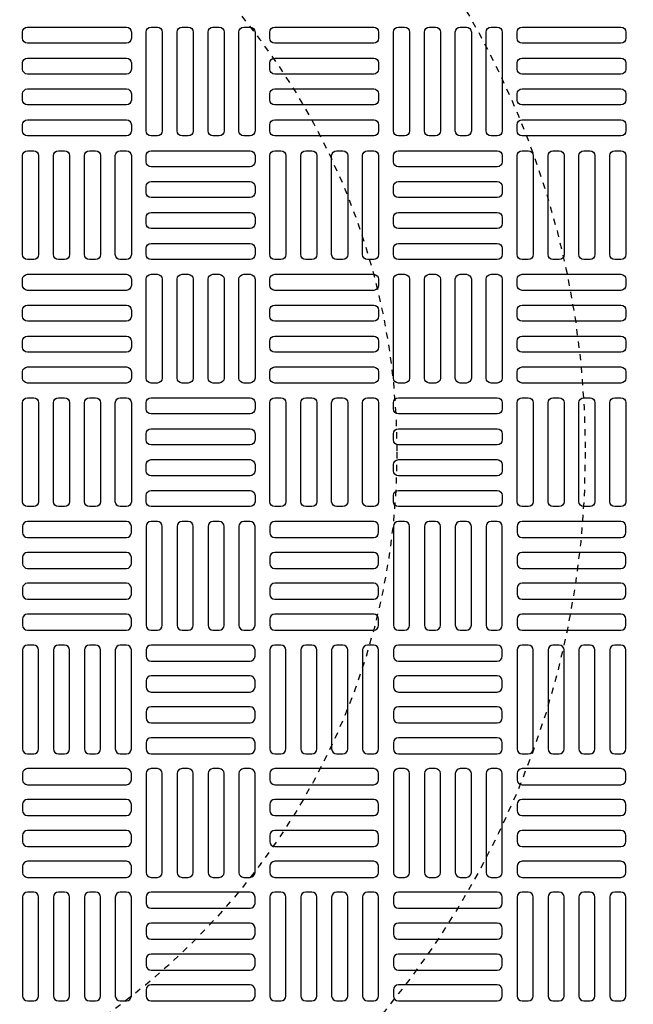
# Model space of a CAD drawing. Extents: x -169 to 6736, y -208 to 3022.
# Tile 630 of 656: x 5967 to 5977, y 1470 to 1486. Entities that reach past the tile are written whole.
import ezdxf

# ---------------------------------------------------------------- set-up
doc = ezdxf.new("R2010")
doc.units = 0
doc.header["$MEASUREMENT"] = 0
doc.linetypes.add('HIDDEN2', pattern=[0.28125, 0.1875, -0.09375])
doc.layers.get('DEFPOINTS').update_dxf_attribs({"linetype": 'CONTINUOUS'})
doc.layers.add('TANK-MANHOLE-COVER-40', color=2, linetype='CONTINUOUS')
doc.layers.add('TANK-MANHOLE-COVER-HATCH-40', color=252, linetype='CONTINUOUS')

msp = doc.modelspace()

# ---------------------------------------------------------------- linework, layer by layer
at = {"layer": 'DEFPOINTS', "color": 8, "linetype": 'HIDDEN2', "ltscale": 0.125}
msp.add_circle((5962.40346, 1479.01916), 14, dxfattribs=at)
msp.add_circle((5962.40346, 1479.01916), 14, dxfattribs=at)
at = {"layer": 'DEFPOINTS', "color": 8, "linetype": 'HIDDEN2', "ltscale": 0.5}
msp.add_circle((5962.40346, 1479.01916), 11, dxfattribs=at)
msp.add_circle((5962.40346, 1479.01916), 11, dxfattribs=at)
at = {"layer": 'TANK-MANHOLE-COVER-40', "color": 4, "linetype": 'Continuous'}
msp.add_circle((5962.40422, 1479.01916), 22.63902, dxfattribs=at)
at = {"layer": 'TANK-MANHOLE-COVER-40', "color": 1, "linetype": 'Continuous'}
msp.add_circle((5962.40422, 1479.01916), 22.44094, dxfattribs=at)
at = {"layer": 'TANK-MANHOLE-COVER-40', "color": 2, "linetype": 'Continuous'}
msp.add_circle((5962.40422, 1479.01916), 21.65354, dxfattribs=at)
at = {"layer": 'TANK-MANHOLE-COVER-HATCH-40', "linetype": 'Continuous', "flags": 128}
for points in [[(5969.17588, 1485.61365, -0.41421356), (5969.09714, 1485.53491), (5967.52233, 1485.53491, -0.41421356), (5967.44359, 1485.61365), (5967.44359, 1485.71207, -0.41421356), (5967.52233, 1485.79081), (5969.09714, 1485.79081, -0.41421356), (5969.17588, 1485.71207)], [(5969.49084, 1484.05853, -0.41421356), (5969.4121, 1484.13727), (5969.4121, 1485.71207, -0.41421356), (5969.49084, 1485.79081), (5969.58926, 1485.79081, -0.41421356), (5969.668, 1485.71207), (5969.668, 1484.13727, -0.41421356), (5969.58926, 1484.05853)], [(5969.98296, 1484.05853, -0.41421356), (5969.90422, 1484.13727), (5969.90422, 1485.71207, -0.41421356), (5969.98296, 1485.79081), (5970.08139, 1485.79081, -0.41421356), (5970.16013, 1485.71207), (5970.16013, 1484.13727, -0.41421356), (5970.08139, 1484.05853)], [(5970.47509, 1484.05853, -0.41421356), (5970.39635, 1484.13727), (5970.39635, 1485.71207, -0.41421356), (5970.47509, 1485.79081), (5970.57352, 1485.79081, -0.41421356), (5970.65226, 1485.71207), (5970.65226, 1484.13727, -0.41421356), (5970.57352, 1484.05853)], [(5970.96722, 1484.05853, -0.41421356), (5970.88848, 1484.13727), (5970.88848, 1485.71207, -0.41421356), (5970.96722, 1485.79081), (5971.06564, 1485.79081, -0.41421356), (5971.14438, 1485.71207), (5971.14438, 1484.13727, -0.41421356), (5971.06564, 1484.05853)], [(5973.11289, 1485.61365, -0.41421356), (5973.03414, 1485.53491), (5971.45934, 1485.53491, -0.41421356), (5971.3806, 1485.61365), (5971.3806, 1485.71207, -0.41421356), (5971.45934, 1485.79081), (5973.03414, 1485.79081, -0.41421356), (5973.11289, 1485.71207)], [(5973.42785, 1484.05853, -0.41421356), (5973.34911, 1484.13727), (5973.34911, 1485.71207, -0.41421356), (5973.42785, 1485.79081), (5973.52627, 1485.79081, -0.41421356), (5973.60501, 1485.71207), (5973.60501, 1484.13727, -0.41421356), (5973.52627, 1484.05853)], [(5973.91997, 1484.05853, -0.41421356), (5973.84123, 1484.13727), (5973.84123, 1485.71207, -0.41421356), (5973.91997, 1485.79081), (5974.0184, 1485.79081, -0.41421356), (5974.09714, 1485.71207), (5974.09714, 1484.13727, -0.41421356), (5974.0184, 1484.05853)], [(5974.4121, 1484.05853, -0.41421356), (5974.33336, 1484.13727), (5974.33336, 1485.71207, -0.41421356), (5974.4121, 1485.79081), (5974.51052, 1485.79081, -0.41421356), (5974.58926, 1485.71207), (5974.58926, 1484.13727, -0.41421356), (5974.51052, 1484.05853)], [(5974.90422, 1484.05853, -0.41421356), (5974.82548, 1484.13727), (5974.82548, 1485.71207, -0.41421356), (5974.90422, 1485.79081), (5975.00265, 1485.79081, -0.41421356), (5975.08139, 1485.71207), (5975.08139, 1484.13727, -0.41421356), (5975.00265, 1484.05853)], [(5977.04989, 1485.61365, -0.41421356), (5976.97115, 1485.53491), (5975.39635, 1485.53491, -0.41421356), (5975.31761, 1485.61365), (5975.31761, 1485.71207, -0.41421356), (5975.39635, 1485.79081), (5976.97115, 1485.79081, -0.41421356), (5977.04989, 1485.71207)], [(5969.17588, 1485.12152, -0.41421356), (5969.09714, 1485.04278), (5967.52233, 1485.04278, -0.41421356), (5967.44359, 1485.12152), (5967.44359, 1485.21995, -0.41421356), (5967.52233, 1485.29869), (5969.09714, 1485.29869, -0.41421356), (5969.17588, 1485.21995)], [(5973.11289, 1485.12152, -0.41421356), (5973.03414, 1485.04278), (5971.45934, 1485.04278, -0.41421356), (5971.3806, 1485.12152), (5971.3806, 1485.21995, -0.41421356), (5971.45934, 1485.29869), (5973.03414, 1485.29869, -0.41421356), (5973.11289, 1485.21995)], [(5977.04989, 1485.12152, -0.41421356), (5976.97115, 1485.04278), (5975.39635, 1485.04278, -0.41421356), (5975.31761, 1485.12152), (5975.31761, 1485.21995, -0.41421356), (5975.39635, 1485.29869), (5976.97115, 1485.29869, -0.41421356), (5977.04989, 1485.21995)], [(5969.17588, 1484.6294, -0.41421356), (5969.09714, 1484.55066), (5967.52233, 1484.55066, -0.41421356), (5967.44359, 1484.6294), (5967.44359, 1484.72782, -0.41421356), (5967.52233, 1484.80656), (5969.09714, 1484.80656, -0.41421356), (5969.17588, 1484.72782)], [(5973.11289, 1484.6294, -0.41421356), (5973.03414, 1484.55066), (5971.45934, 1484.55066, -0.41421356), (5971.3806, 1484.6294), (5971.3806, 1484.72782, -0.41421356), (5971.45934, 1484.80656), (5973.03414, 1484.80656, -0.41421356), (5973.11289, 1484.72782)], [(5977.04989, 1484.6294, -0.41421356), (5976.97115, 1484.55066), (5975.39635, 1484.55066, -0.41421356), (5975.31761, 1484.6294), (5975.31761, 1484.72782, -0.41421356), (5975.39635, 1484.80656), (5976.97115, 1484.80656, -0.41421356), (5977.04989, 1484.72782)], [(5969.17588, 1484.13727, -0.41421356), (5969.09714, 1484.05853), (5967.52233, 1484.05853, -0.41421356), (5967.44359, 1484.13727), (5967.44359, 1484.23569, -0.41421356), (5967.52233, 1484.31443), (5969.09714, 1484.31443, -0.41421356), (5969.17588, 1484.23569)], [(5973.11289, 1484.13727, -0.41421356), (5973.03414, 1484.05853), (5971.45934, 1484.05853, -0.41421356), (5971.3806, 1484.13727), (5971.3806, 1484.23569, -0.41421356), (5971.45934, 1484.31443), (5973.03414, 1484.31443, -0.41421356), (5973.11289, 1484.23569)], [(5977.04989, 1484.13727, -0.41421356), (5976.97115, 1484.05853), (5975.39635, 1484.05853, -0.41421356), (5975.31761, 1484.13727), (5975.31761, 1484.23569, -0.41421356), (5975.39635, 1484.31443), (5976.97115, 1484.31443, -0.41421356), (5977.04989, 1484.23569)], [(5967.52233, 1482.09003, -0.41421356), (5967.44359, 1482.16877), (5967.44359, 1483.74357, -0.41421356), (5967.52233, 1483.82231), (5967.62076, 1483.82231, -0.41421356), (5967.6995, 1483.74357), (5967.6995, 1482.16877, -0.41421356), (5967.62076, 1482.09003)], [(5968.01446, 1482.09003, -0.41421356), (5967.93572, 1482.16877), (5967.93572, 1483.74357, -0.41421356), (5968.01446, 1483.82231), (5968.11289, 1483.82231, -0.41421356), (5968.19163, 1483.74357), (5968.19163, 1482.16877, -0.41421356), (5968.11289, 1482.09003)], [(5968.50659, 1482.09003, -0.41421356), (5968.42785, 1482.16877), (5968.42785, 1483.74357, -0.41421356), (5968.50659, 1483.82231), (5968.60501, 1483.82231, -0.41421356), (5968.68375, 1483.74357), (5968.68375, 1482.16877, -0.41421356), (5968.60501, 1482.09003)], [(5968.99871, 1482.09003, -0.41421356), (5968.91997, 1482.16877), (5968.91997, 1483.74357, -0.41421356), (5968.99871, 1483.82231), (5969.09714, 1483.82231, -0.41421356), (5969.17588, 1483.74357), (5969.17588, 1482.16877, -0.41421356), (5969.09714, 1482.09003)], [(5969.4121, 1483.74357, -0.41421356), (5969.49084, 1483.82231), (5971.06564, 1483.82231, -0.41421356), (5971.14438, 1483.74357), (5971.14438, 1483.64514, -0.41421356), (5971.06564, 1483.5664), (5969.49084, 1483.5664, -0.41421356), (5969.4121, 1483.64514)], [(5971.45934, 1482.09003, -0.41421356), (5971.3806, 1482.16877), (5971.3806, 1483.74357, -0.41421356), (5971.45934, 1483.82231), (5971.55777, 1483.82231, -0.41421356), (5971.63651, 1483.74357), (5971.63651, 1482.16877, -0.41421356), (5971.55777, 1482.09003)], [(5971.95147, 1482.09003, -0.41421356), (5971.87273, 1482.16877), (5971.87273, 1483.74357, -0.41421356), (5971.95147, 1483.82231), (5972.04989, 1483.82231, -0.41421356), (5972.12863, 1483.74357), (5972.12863, 1482.16877, -0.41421356), (5972.04989, 1482.09003)], [(5972.44359, 1482.09003, -0.41421356), (5972.36485, 1482.16877), (5972.36485, 1483.74357, -0.41421356), (5972.44359, 1483.82231), (5972.54202, 1483.82231, -0.41421356), (5972.62076, 1483.74357), (5972.62076, 1482.16877, -0.41421356), (5972.54202, 1482.09003)], [(5972.93572, 1482.09003, -0.41421356), (5972.85698, 1482.16877), (5972.85698, 1483.74357, -0.41421356), (5972.93572, 1483.82231), (5973.03414, 1483.82231, -0.41421356), (5973.11289, 1483.74357), (5973.11289, 1482.16877, -0.41421356), (5973.03414, 1482.09003)], [(5973.34911, 1483.74357, -0.41421356), (5973.42785, 1483.82231), (5975.00265, 1483.82231, -0.41421356), (5975.08139, 1483.74357), (5975.08139, 1483.64514, -0.41421356), (5975.00265, 1483.5664), (5973.42785, 1483.5664, -0.41421356), (5973.34911, 1483.64514)], [(5975.39635, 1482.09003, -0.41421356), (5975.31761, 1482.16877), (5975.31761, 1483.74357, -0.41421356), (5975.39635, 1483.82231), (5975.49477, 1483.82231, -0.41421356), (5975.57352, 1483.74357), (5975.57352, 1482.16877, -0.41421356), (5975.49477, 1482.09003)], [(5975.88848, 1482.09003, -0.41421356), (5975.80974, 1482.16877), (5975.80974, 1483.74357, -0.41421356), (5975.88848, 1483.82231), (5975.9869, 1483.82231, -0.41421356), (5976.06564, 1483.74357), (5976.06564, 1482.16877, -0.41421356), (5975.9869, 1482.09003)], [(5976.3806, 1482.09003, -0.41421356), (5976.30186, 1482.16877), (5976.30186, 1483.74357, -0.41421356), (5976.3806, 1483.82231), (5976.47903, 1483.82231, -0.41421356), (5976.55777, 1483.74357), (5976.55777, 1482.16877, -0.41421356), (5976.47903, 1482.09003)], [(5976.87273, 1482.09003, -0.41421356), (5976.79399, 1482.16877), (5976.79399, 1483.74357, -0.41421356), (5976.87273, 1483.82231), (5976.97115, 1483.82231, -0.41421356), (5977.04989, 1483.74357), (5977.04989, 1482.16877, -0.41421356), (5976.97115, 1482.09003)], [(5969.4121, 1483.25144, -0.41421356), (5969.49084, 1483.33018), (5971.06564, 1483.33018, -0.41421356), (5971.14438, 1483.25144), (5971.14438, 1483.15302, -0.41421356), (5971.06564, 1483.07428), (5969.49084, 1483.07428, -0.41421356), (5969.4121, 1483.15302)], [(5973.34911, 1483.25144, -0.41421356), (5973.42785, 1483.33018), (5975.00265, 1483.33018, -0.41421356), (5975.08139, 1483.25144), (5975.08139, 1483.15302, -0.41421356), (5975.00265, 1483.07428), (5973.42785, 1483.07428, -0.41421356), (5973.34911, 1483.15302)], [(5969.4121, 1482.75932, -0.41421356), (5969.49084, 1482.83806), (5971.06564, 1482.83806, -0.41421356), (5971.14438, 1482.75932), (5971.14438, 1482.66089, -0.41421356), (5971.06564, 1482.58215), (5969.49084, 1482.58215, -0.41421356), (5969.4121, 1482.66089)], [(5973.34911, 1482.75932, -0.41421356), (5973.42785, 1482.83806), (5975.00265, 1482.83806, -0.41421356), (5975.08139, 1482.75932), (5975.08139, 1482.66089, -0.41421356), (5975.00265, 1482.58215), (5973.42785, 1482.58215, -0.41421356), (5973.34911, 1482.66089)], [(5969.4121, 1482.26719, -0.41421356), (5969.49084, 1482.34593), (5971.06564, 1482.34593, -0.41421356), (5971.14438, 1482.26719), (5971.14438, 1482.16877, -0.41421356), (5971.06564, 1482.09003), (5969.49084, 1482.09003, -0.41421356), (5969.4121, 1482.16877)], [(5973.34911, 1482.26719, -0.41421356), (5973.42785, 1482.34593), (5975.00265, 1482.34593, -0.41421356), (5975.08139, 1482.26719), (5975.08139, 1482.16877, -0.41421356), (5975.00265, 1482.09003), (5973.42785, 1482.09003, -0.41421356), (5973.34911, 1482.16877)], [(5969.17588, 1481.67664, -0.41421356), (5969.09714, 1481.5979), (5967.52233, 1481.5979, -0.41421356), (5967.44359, 1481.67664), (5967.44359, 1481.77506, -0.41421356), (5967.52233, 1481.85381), (5969.09714, 1481.85381, -0.41421356), (5969.17588, 1481.77506)], [(5969.49084, 1480.12152, -0.41421356), (5969.4121, 1480.20026), (5969.4121, 1481.77506, -0.41421356), (5969.49084, 1481.85381), (5969.58926, 1481.85381, -0.41421356), (5969.668, 1481.77506), (5969.668, 1480.20026, -0.41421356), (5969.58926, 1480.12152)], [(5969.98296, 1480.12152, -0.41421356), (5969.90422, 1480.20026), (5969.90422, 1481.77506, -0.41421356), (5969.98296, 1481.85381), (5970.08139, 1481.85381, -0.41421356), (5970.16013, 1481.77506), (5970.16013, 1480.20026, -0.41421356), (5970.08139, 1480.12152)], [(5970.47509, 1480.12152, -0.41421356), (5970.39635, 1480.20026), (5970.39635, 1481.77506, -0.41421356), (5970.47509, 1481.85381), (5970.57352, 1481.85381, -0.41421356), (5970.65226, 1481.77506), (5970.65226, 1480.20026, -0.41421356), (5970.57352, 1480.12152)], [(5970.96722, 1480.12152, -0.41421356), (5970.88848, 1480.20026), (5970.88848, 1481.77506, -0.41421356), (5970.96722, 1481.85381), (5971.06564, 1481.85381, -0.41421356), (5971.14438, 1481.77506), (5971.14438, 1480.20026, -0.41421356), (5971.06564, 1480.12152)], [(5973.11289, 1481.67664, -0.41421356), (5973.03414, 1481.5979), (5971.45934, 1481.5979, -0.41421356), (5971.3806, 1481.67664), (5971.3806, 1481.77506, -0.41421356), (5971.45934, 1481.85381), (5973.03414, 1481.85381, -0.41421356), (5973.11289, 1481.77506)], [(5973.42785, 1480.12152, -0.41421356), (5973.34911, 1480.20026), (5973.34911, 1481.77506, -0.41421356), (5973.42785, 1481.85381), (5973.52627, 1481.85381, -0.41421356), (5973.60501, 1481.77506), (5973.60501, 1480.20026, -0.41421356), (5973.52627, 1480.12152)], [(5973.91997, 1480.12152, -0.41421356), (5973.84123, 1480.20026), (5973.84123, 1481.77506, -0.41421356), (5973.91997, 1481.85381), (5974.0184, 1481.85381, -0.41421356), (5974.09714, 1481.77506), (5974.09714, 1480.20026, -0.41421356), (5974.0184, 1480.12152)], [(5974.4121, 1480.12152, -0.41421356), (5974.33336, 1480.20026), (5974.33336, 1481.77506, -0.41421356), (5974.4121, 1481.85381), (5974.51052, 1481.85381, -0.41421356), (5974.58926, 1481.77506), (5974.58926, 1480.20026, -0.41421356), (5974.51052, 1480.12152)], [(5974.90422, 1480.12152, -0.41421356), (5974.82548, 1480.20026), (5974.82548, 1481.77506, -0.41421356), (5974.90422, 1481.85381), (5975.00265, 1481.85381, -0.41421356), (5975.08139, 1481.77506), (5975.08139, 1480.20026, -0.41421356), (5975.00265, 1480.12152)], [(5977.04989, 1481.67664, -0.41421356), (5976.97115, 1481.5979), (5975.39635, 1481.5979, -0.41421356), (5975.31761, 1481.67664), (5975.31761, 1481.77506, -0.41421356), (5975.39635, 1481.85381), (5976.97115, 1481.85381, -0.41421356), (5977.04989, 1481.77506)], [(5969.17588, 1481.18451, -0.41421356), (5969.09714, 1481.10577), (5967.52233, 1481.10577, -0.41421356), (5967.44359, 1481.18451), (5967.44359, 1481.28294, -0.41421356), (5967.52233, 1481.36168), (5969.09714, 1481.36168, -0.41421356), (5969.17588, 1481.28294)], [(5973.11289, 1481.18451, -0.41421356), (5973.03414, 1481.10577), (5971.45934, 1481.10577, -0.41421356), (5971.3806, 1481.18451), (5971.3806, 1481.28294, -0.41421356), (5971.45934, 1481.36168), (5973.03414, 1481.36168, -0.41421356), (5973.11289, 1481.28294)], [(5977.04989, 1481.18451, -0.41421356), (5976.97115, 1481.10577), (5975.39635, 1481.10577, -0.41421356), (5975.31761, 1481.18451), (5975.31761, 1481.28294, -0.41421356), (5975.39635, 1481.36168), (5976.97115, 1481.36168, -0.41421356), (5977.04989, 1481.28294)], [(5969.17588, 1480.69239, -0.41421356), (5969.09714, 1480.61365), (5967.52233, 1480.61365, -0.41421356), (5967.44359, 1480.69239), (5967.44359, 1480.79081, -0.41421356), (5967.52233, 1480.86955), (5969.09714, 1480.86955, -0.41421356), (5969.17588, 1480.79081)], [(5973.11289, 1480.69239, -0.41421356), (5973.03414, 1480.61365), (5971.45934, 1480.61365, -0.41421356), (5971.3806, 1480.69239), (5971.3806, 1480.79081, -0.41421356), (5971.45934, 1480.86955), (5973.03414, 1480.86955, -0.41421356), (5973.11289, 1480.79081)], [(5977.04989, 1480.69239, -0.41421356), (5976.97115, 1480.61365), (5975.39635, 1480.61365, -0.41421356), (5975.31761, 1480.69239), (5975.31761, 1480.79081, -0.41421356), (5975.39635, 1480.86955), (5976.97115, 1480.86955, -0.41421356), (5977.04989, 1480.79081)], [(5969.17588, 1480.20026, -0.41421356), (5969.09714, 1480.12152), (5967.52233, 1480.12152, -0.41421356), (5967.44359, 1480.20026), (5967.44359, 1480.29869, -0.41421356), (5967.52233, 1480.37743), (5969.09714, 1480.37743, -0.41421356), (5969.17588, 1480.29869)], [(5973.11289, 1480.20026, -0.41421356), (5973.03414, 1480.12152), (5971.45934, 1480.12152, -0.41421356), (5971.3806, 1480.20026), (5971.3806, 1480.29869, -0.41421356), (5971.45934, 1480.37743), (5973.03414, 1480.37743, -0.41421356), (5973.11289, 1480.29869)], [(5977.04989, 1480.20026, -0.41421356), (5976.97115, 1480.12152), (5975.39635, 1480.12152, -0.41421356), (5975.31761, 1480.20026), (5975.31761, 1480.29869, -0.41421356), (5975.39635, 1480.37743), (5976.97115, 1480.37743, -0.41421356), (5977.04989, 1480.29869)], [(5967.52233, 1478.15302, -0.41421356), (5967.44359, 1478.23176), (5967.44359, 1479.80656, -0.41421356), (5967.52233, 1479.8853), (5967.62076, 1479.8853, -0.41421356), (5967.6995, 1479.80656), (5967.6995, 1478.23176, -0.41421356), (5967.62076, 1478.15302)], [(5968.01446, 1478.15302, -0.41421356), (5967.93572, 1478.23176), (5967.93572, 1479.80656, -0.41421356), (5968.01446, 1479.8853), (5968.11289, 1479.8853, -0.41421356), (5968.19163, 1479.80656), (5968.19163, 1478.23176, -0.41421356), (5968.11289, 1478.15302)], [(5968.50659, 1478.15302, -0.41421356), (5968.42785, 1478.23176), (5968.42785, 1479.80656, -0.41421356), (5968.50659, 1479.8853), (5968.60501, 1479.8853, -0.41421356), (5968.68375, 1479.80656), (5968.68375, 1478.23176, -0.41421356), (5968.60501, 1478.15302)], [(5968.99871, 1478.15302, -0.41421356), (5968.91997, 1478.23176), (5968.91997, 1479.80656, -0.41421356), (5968.99871, 1479.8853), (5969.09714, 1479.8853, -0.41421356), (5969.17588, 1479.80656), (5969.17588, 1478.23176, -0.41421356), (5969.09714, 1478.15302)], [(5969.4121, 1479.80656, -0.41421356), (5969.49084, 1479.8853), (5971.06564, 1479.8853, -0.41421356), (5971.14438, 1479.80656), (5971.14438, 1479.70814, -0.41421356), (5971.06564, 1479.6294), (5969.49084, 1479.6294, -0.41421356), (5969.4121, 1479.70814)], [(5971.45934, 1478.15302, -0.41421356), (5971.3806, 1478.23176), (5971.3806, 1479.80656, -0.41421356), (5971.45934, 1479.8853), (5971.55777, 1479.8853, -0.41421356), (5971.63651, 1479.80656), (5971.63651, 1478.23176, -0.41421356), (5971.55777, 1478.15302)], [(5971.95147, 1478.15302, -0.41421356), (5971.87273, 1478.23176), (5971.87273, 1479.80656, -0.41421356), (5971.95147, 1479.8853), (5972.04989, 1479.8853, -0.41421356), (5972.12863, 1479.80656), (5972.12863, 1478.23176, -0.41421356), (5972.04989, 1478.15302)], [(5972.44359, 1478.15302, -0.41421356), (5972.36485, 1478.23176), (5972.36485, 1479.80656, -0.41421356), (5972.44359, 1479.8853), (5972.54202, 1479.8853, -0.41421356), (5972.62076, 1479.80656), (5972.62076, 1478.23176, -0.41421356), (5972.54202, 1478.15302)], [(5972.93572, 1478.15302, -0.41421356), (5972.85698, 1478.23176), (5972.85698, 1479.80656, -0.41421356), (5972.93572, 1479.8853), (5973.03414, 1479.8853, -0.41421356), (5973.11289, 1479.80656), (5973.11289, 1478.23176, -0.41421356), (5973.03414, 1478.15302)], [(5973.34911, 1479.80656, -0.41421356), (5973.42785, 1479.8853), (5975.00265, 1479.8853, -0.41421356), (5975.08139, 1479.80656), (5975.08139, 1479.70814, -0.41421356), (5975.00265, 1479.6294), (5973.42785, 1479.6294, -0.41421356), (5973.34911, 1479.70814)], [(5975.39635, 1478.15302, -0.41421356), (5975.31761, 1478.23176), (5975.31761, 1479.80656, -0.41421356), (5975.39635, 1479.8853), (5975.49477, 1479.8853, -0.41421356), (5975.57352, 1479.80656), (5975.57352, 1478.23176, -0.41421356), (5975.49477, 1478.15302)], [(5975.88848, 1478.15302, -0.41421356), (5975.80974, 1478.23176), (5975.80974, 1479.80656, -0.41421356), (5975.88848, 1479.8853), (5975.9869, 1479.8853, -0.41421356), (5976.06564, 1479.80656), (5976.06564, 1478.23176, -0.41421356), (5975.9869, 1478.15302)], [(5976.3806, 1478.15302, -0.41421356), (5976.30186, 1478.23176), (5976.30186, 1479.80656, -0.41421356), (5976.3806, 1479.8853), (5976.47903, 1479.8853, -0.41421356), (5976.55777, 1479.80656), (5976.55777, 1478.23176, -0.41421356), (5976.47903, 1478.15302)], [(5976.87273, 1478.15302, -0.41421356), (5976.79399, 1478.23176), (5976.79399, 1479.80656, -0.41421356), (5976.87273, 1479.8853), (5976.97115, 1479.8853, -0.41421356), (5977.04989, 1479.80656), (5977.04989, 1478.23176, -0.41421356), (5976.97115, 1478.15302)], [(5969.4121, 1479.31443, -0.41421356), (5969.49084, 1479.39318), (5971.06564, 1479.39318, -0.41421356), (5971.14438, 1479.31443), (5971.14438, 1479.21601, -0.41421356), (5971.06564, 1479.13727), (5969.49084, 1479.13727, -0.41421356), (5969.4121, 1479.21601)], [(5973.34911, 1479.31443, -0.41421356), (5973.42785, 1479.39318), (5975.00265, 1479.39318, -0.41421356), (5975.08139, 1479.31443), (5975.08139, 1479.21601, -0.41421356), (5975.00265, 1479.13727), (5973.42785, 1479.13727, -0.41421356), (5973.34911, 1479.21601)], [(5969.4121, 1478.82231, -0.41421356), (5969.49084, 1478.90105), (5971.06564, 1478.90105, -0.41421356), (5971.14438, 1478.82231), (5971.14438, 1478.72388, -0.41421356), (5971.06564, 1478.64514), (5969.49084, 1478.64514, -0.41421356), (5969.4121, 1478.72388)], [(5973.34911, 1478.82231, -0.41421356), (5973.42785, 1478.90105), (5975.00265, 1478.90105, -0.41421356), (5975.08139, 1478.82231), (5975.08139, 1478.72388, -0.41421356), (5975.00265, 1478.64514), (5973.42785, 1478.64514, -0.41421356), (5973.34911, 1478.72388)], [(5969.4121, 1478.33018, -0.41421356), (5969.49084, 1478.40892), (5971.06564, 1478.40892, -0.41421356), (5971.14438, 1478.33018), (5971.14438, 1478.23176, -0.41421356), (5971.06564, 1478.15302), (5969.49084, 1478.15302, -0.41421356), (5969.4121, 1478.23176)], [(5973.34911, 1478.33018, -0.41421356), (5973.42785, 1478.40892), (5975.00265, 1478.40892, -0.41421356), (5975.08139, 1478.33018), (5975.08139, 1478.23176, -0.41421356), (5975.00265, 1478.15302), (5973.42785, 1478.15302, -0.41421356), (5973.34911, 1478.23176)], [(5969.17588, 1477.83806, 0.41421356), (5969.09714, 1477.9168), (5967.52233, 1477.9168, 0.41421356), (5967.44359, 1477.83806), (5967.44359, 1477.73963, 0.41421356), (5967.52233, 1477.66089), (5969.09714, 1477.66089, 0.41421356), (5969.17588, 1477.73963)], [(5969.49084, 1477.9168, 0.41421356), (5969.4121, 1477.83806), (5969.4121, 1476.26325, 0.41421356), (5969.49084, 1476.18451), (5969.58926, 1476.18451, 0.41421356), (5969.668, 1476.26325), (5969.668, 1477.83806, 0.41421356), (5969.58926, 1477.9168)], [(5969.98296, 1477.9168, 0.41421356), (5969.90422, 1477.83806), (5969.90422, 1476.26325, 0.41421356), (5969.98296, 1476.18451), (5970.08139, 1476.18451, 0.41421356), (5970.16013, 1476.26325), (5970.16013, 1477.83806, 0.41421356), (5970.08139, 1477.9168)], [(5970.47509, 1477.9168, 0.41421356), (5970.39635, 1477.83806), (5970.39635, 1476.26325, 0.41421356), (5970.47509, 1476.18451), (5970.57352, 1476.18451, 0.41421356), (5970.65226, 1476.26325), (5970.65226, 1477.83806, 0.41421356), (5970.57352, 1477.9168)], [(5970.96722, 1477.9168, 0.41421356), (5970.88848, 1477.83806), (5970.88848, 1476.26325, 0.41421356), (5970.96722, 1476.18451), (5971.06564, 1476.18451, 0.41421356), (5971.14438, 1476.26325), (5971.14438, 1477.83806, 0.41421356), (5971.06564, 1477.9168)], [(5973.11289, 1477.83806, 0.41421356), (5973.03414, 1477.9168), (5971.45934, 1477.9168, 0.41421356), (5971.3806, 1477.83806), (5971.3806, 1477.73963, 0.41421356), (5971.45934, 1477.66089), (5973.03414, 1477.66089, 0.41421356), (5973.11289, 1477.73963)], [(5973.42785, 1477.9168, 0.41421356), (5973.34911, 1477.83806), (5973.34911, 1476.26325, 0.41421356), (5973.42785, 1476.18451), (5973.52627, 1476.18451, 0.41421356), (5973.60501, 1476.26325), (5973.60501, 1477.83806, 0.41421356), (5973.52627, 1477.9168)], [(5973.91997, 1477.9168, 0.41421356), (5973.84123, 1477.83806), (5973.84123, 1476.26325, 0.41421356), (5973.91997, 1476.18451), (5974.0184, 1476.18451, 0.41421356), (5974.09714, 1476.26325), (5974.09714, 1477.83806, 0.41421356), (5974.0184, 1477.9168)], [(5974.4121, 1477.9168, 0.41421356), (5974.33336, 1477.83806), (5974.33336, 1476.26325, 0.41421356), (5974.4121, 1476.18451), (5974.51052, 1476.18451, 0.41421356), (5974.58926, 1476.26325), (5974.58926, 1477.83806, 0.41421356), (5974.51052, 1477.9168)], [(5974.90422, 1477.9168, 0.41421356), (5974.82548, 1477.83806), (5974.82548, 1476.26325, 0.41421356), (5974.90422, 1476.18451), (5975.00265, 1476.18451, 0.41421356), (5975.08139, 1476.26325), (5975.08139, 1477.83806, 0.41421356), (5975.00265, 1477.9168)], [(5977.04989, 1477.83806, 0.41421356), (5976.97115, 1477.9168), (5975.39635, 1477.9168, 0.41421356), (5975.31761, 1477.83806), (5975.31761, 1477.73963, 0.41421356), (5975.39635, 1477.66089), (5976.97115, 1477.66089, 0.41421356), (5977.04989, 1477.73963)], [(5969.17588, 1477.34593, 0.41421356), (5969.09714, 1477.42467), (5967.52233, 1477.42467, 0.41421356), (5967.44359, 1477.34593), (5967.44359, 1477.24751, 0.41421356), (5967.52233, 1477.16877), (5969.09714, 1477.16877, 0.41421356), (5969.17588, 1477.24751)], [(5973.11289, 1477.34593, 0.41421356), (5973.03414, 1477.42467), (5971.45934, 1477.42467, 0.41421356), (5971.3806, 1477.34593), (5971.3806, 1477.24751, 0.41421356), (5971.45934, 1477.16877), (5973.03414, 1477.16877, 0.41421356), (5973.11289, 1477.24751)], [(5977.04989, 1477.34593, 0.41421356), (5976.97115, 1477.42467), (5975.39635, 1477.42467, 0.41421356), (5975.31761, 1477.34593), (5975.31761, 1477.24751, 0.41421356), (5975.39635, 1477.16877), (5976.97115, 1477.16877, 0.41421356), (5977.04989, 1477.24751)], [(5969.17588, 1476.85381, 0.41421356), (5969.09714, 1476.93255), (5967.52233, 1476.93255, 0.41421356), (5967.44359, 1476.85381), (5967.44359, 1476.75538, 0.41421356), (5967.52233, 1476.67664), (5969.09714, 1476.67664, 0.41421356), (5969.17588, 1476.75538)], [(5973.11289, 1476.85381, 0.41421356), (5973.03414, 1476.93255), (5971.45934, 1476.93255, 0.41421356), (5971.3806, 1476.85381), (5971.3806, 1476.75538, 0.41421356), (5971.45934, 1476.67664), (5973.03414, 1476.67664, 0.41421356), (5973.11289, 1476.75538)], [(5977.04989, 1476.85381, 0.41421356), (5976.97115, 1476.93255), (5975.39635, 1476.93255, 0.41421356), (5975.31761, 1476.85381), (5975.31761, 1476.75538, 0.41421356), (5975.39635, 1476.67664), (5976.97115, 1476.67664, 0.41421356), (5977.04989, 1476.75538)], [(5969.17588, 1476.36168, 0.41421356), (5969.09714, 1476.44042), (5967.52233, 1476.44042, 0.41421356), (5967.44359, 1476.36168), (5967.44359, 1476.26325, 0.41421356), (5967.52233, 1476.18451), (5969.09714, 1476.18451, 0.41421356), (5969.17588, 1476.26325)], [(5973.11289, 1476.36168, 0.41421356), (5973.03414, 1476.44042), (5971.45934, 1476.44042, 0.41421356), (5971.3806, 1476.36168), (5971.3806, 1476.26325, 0.41421356), (5971.45934, 1476.18451), (5973.03414, 1476.18451, 0.41421356), (5973.11289, 1476.26325)], [(5977.04989, 1476.36168, 0.41421356), (5976.97115, 1476.44042), (5975.39635, 1476.44042, 0.41421356), (5975.31761, 1476.36168), (5975.31761, 1476.26325, 0.41421356), (5975.39635, 1476.18451), (5976.97115, 1476.18451, 0.41421356), (5977.04989, 1476.26325)], [(5967.52233, 1475.94829, 0.41421356), (5967.44359, 1475.86955), (5967.44359, 1474.29475, 0.41421356), (5967.52233, 1474.21601), (5967.62076, 1474.21601, 0.41421356), (5967.6995, 1474.29475), (5967.6995, 1475.86955, 0.41421356), (5967.62076, 1475.94829)], [(5968.01446, 1475.94829, 0.41421356), (5967.93572, 1475.86955), (5967.93572, 1474.29475, 0.41421356), (5968.01446, 1474.21601), (5968.11289, 1474.21601, 0.41421356), (5968.19163, 1474.29475), (5968.19163, 1475.86955, 0.41421356), (5968.11289, 1475.94829)], [(5968.50659, 1475.94829, 0.41421356), (5968.42785, 1475.86955), (5968.42785, 1474.29475, 0.41421356), (5968.50659, 1474.21601), (5968.60501, 1474.21601, 0.41421356), (5968.68375, 1474.29475), (5968.68375, 1475.86955, 0.41421356), (5968.60501, 1475.94829)], [(5968.99871, 1475.94829, 0.41421356), (5968.91997, 1475.86955), (5968.91997, 1474.29475, 0.41421356), (5968.99871, 1474.21601), (5969.09714, 1474.21601, 0.41421356), (5969.17588, 1474.29475), (5969.17588, 1475.86955, 0.41421356), (5969.09714, 1475.94829)], [(5969.4121, 1475.77113, 0.41421356), (5969.49084, 1475.69239), (5971.06564, 1475.69239, 0.41421356), (5971.14438, 1475.77113), (5971.14438, 1475.86955, 0.41421356), (5971.06564, 1475.94829), (5969.49084, 1475.94829, 0.41421356), (5969.4121, 1475.86955)], [(5971.45934, 1475.94829, 0.41421356), (5971.3806, 1475.86955), (5971.3806, 1474.29475, 0.41421356), (5971.45934, 1474.21601), (5971.55777, 1474.21601, 0.41421356), (5971.63651, 1474.29475), (5971.63651, 1475.86955, 0.41421356), (5971.55777, 1475.94829)], [(5971.95147, 1475.94829, 0.41421356), (5971.87273, 1475.86955), (5971.87273, 1474.29475, 0.41421356), (5971.95147, 1474.21601), (5972.04989, 1474.21601, 0.41421356), (5972.12863, 1474.29475), (5972.12863, 1475.86955, 0.41421356), (5972.04989, 1475.94829)], [(5972.44359, 1475.94829, 0.41421356), (5972.36485, 1475.86955), (5972.36485, 1474.29475, 0.41421356), (5972.44359, 1474.21601), (5972.54202, 1474.21601, 0.41421356), (5972.62076, 1474.29475), (5972.62076, 1475.86955, 0.41421356), (5972.54202, 1475.94829)], [(5972.93572, 1475.94829, 0.41421356), (5972.85698, 1475.86955), (5972.85698, 1474.29475, 0.41421356), (5972.93572, 1474.21601), (5973.03414, 1474.21601, 0.41421356), (5973.11289, 1474.29475), (5973.11289, 1475.86955, 0.41421356), (5973.03414, 1475.94829)], [(5973.34911, 1475.77113, 0.41421356), (5973.42785, 1475.69239), (5975.00265, 1475.69239, 0.41421356), (5975.08139, 1475.77113), (5975.08139, 1475.86955, 0.41421356), (5975.00265, 1475.94829), (5973.42785, 1475.94829, 0.41421356), (5973.34911, 1475.86955)], [(5975.39635, 1475.94829, 0.41421356), (5975.31761, 1475.86955), (5975.31761, 1474.29475, 0.41421356), (5975.39635, 1474.21601), (5975.49477, 1474.21601, 0.41421356), (5975.57352, 1474.29475), (5975.57352, 1475.86955, 0.41421356), (5975.49477, 1475.94829)], [(5975.88848, 1475.94829, 0.41421356), (5975.80974, 1475.86955), (5975.80974, 1474.29475, 0.41421356), (5975.88848, 1474.21601), (5975.9869, 1474.21601, 0.41421356), (5976.06564, 1474.29475), (5976.06564, 1475.86955, 0.41421356), (5975.9869, 1475.94829)], [(5976.3806, 1475.94829, 0.41421356), (5976.30186, 1475.86955), (5976.30186, 1474.29475, 0.41421356), (5976.3806, 1474.21601), (5976.47903, 1474.21601, 0.41421356), (5976.55777, 1474.29475), (5976.55777, 1475.86955, 0.41421356), (5976.47903, 1475.94829)], [(5976.87273, 1475.94829, 0.41421356), (5976.79399, 1475.86955), (5976.79399, 1474.29475, 0.41421356), (5976.87273, 1474.21601), (5976.97115, 1474.21601, 0.41421356), (5977.04989, 1474.29475), (5977.04989, 1475.86955, 0.41421356), (5976.97115, 1475.94829)], [(5969.4121, 1475.279, 0.41421356), (5969.49084, 1475.20026), (5971.06564, 1475.20026, 0.41421356), (5971.14438, 1475.279), (5971.14438, 1475.37743, 0.41421356), (5971.06564, 1475.45617), (5969.49084, 1475.45617, 0.41421356), (5969.4121, 1475.37743)], [(5973.34911, 1475.279, 0.41421356), (5973.42785, 1475.20026), (5975.00265, 1475.20026, 0.41421356), (5975.08139, 1475.279), (5975.08139, 1475.37743, 0.41421356), (5975.00265, 1475.45617), (5973.42785, 1475.45617, 0.41421356), (5973.34911, 1475.37743)], [(5969.4121, 1474.78688, 0.41421356), (5969.49084, 1474.70814), (5971.06564, 1474.70814, 0.41421356), (5971.14438, 1474.78688), (5971.14438, 1474.8853, 0.41421356), (5971.06564, 1474.96404), (5969.49084, 1474.96404, 0.41421356), (5969.4121, 1474.8853)], [(5973.34911, 1474.78688, 0.41421356), (5973.42785, 1474.70814), (5975.00265, 1474.70814, 0.41421356), (5975.08139, 1474.78688), (5975.08139, 1474.8853, 0.41421356), (5975.00265, 1474.96404), (5973.42785, 1474.96404, 0.41421356), (5973.34911, 1474.8853)], [(5969.4121, 1474.29475, 0.41421356), (5969.49084, 1474.21601), (5971.06564, 1474.21601, 0.41421356), (5971.14438, 1474.29475), (5971.14438, 1474.39318, 0.41421356), (5971.06564, 1474.47192), (5969.49084, 1474.47192, 0.41421356), (5969.4121, 1474.39318)], [(5973.34911, 1474.29475, 0.41421356), (5973.42785, 1474.21601), (5975.00265, 1474.21601, 0.41421356), (5975.08139, 1474.29475), (5975.08139, 1474.39318, 0.41421356), (5975.00265, 1474.47192), (5973.42785, 1474.47192, 0.41421356), (5973.34911, 1474.39318)], [(5969.17588, 1473.90105, 0.41421356), (5969.09714, 1473.97979), (5967.52233, 1473.97979, 0.41421356), (5967.44359, 1473.90105), (5967.44359, 1473.80262, 0.41421356), (5967.52233, 1473.72388), (5969.09714, 1473.72388, 0.41421356), (5969.17588, 1473.80262)], [(5969.49084, 1473.97979, 0.41421356), (5969.4121, 1473.90105), (5969.4121, 1472.32625, 0.41421356), (5969.49084, 1472.24751), (5969.58926, 1472.24751, 0.41421356), (5969.668, 1472.32625), (5969.668, 1473.90105, 0.41421356), (5969.58926, 1473.97979)], [(5969.98296, 1473.97979, 0.41421356), (5969.90422, 1473.90105), (5969.90422, 1472.32625, 0.41421356), (5969.98296, 1472.24751), (5970.08139, 1472.24751, 0.41421356), (5970.16013, 1472.32625), (5970.16013, 1473.90105, 0.41421356), (5970.08139, 1473.97979)], [(5970.47509, 1473.97979, 0.41421356), (5970.39635, 1473.90105), (5970.39635, 1472.32625, 0.41421356), (5970.47509, 1472.24751), (5970.57352, 1472.24751, 0.41421356), (5970.65226, 1472.32625), (5970.65226, 1473.90105, 0.41421356), (5970.57352, 1473.97979)], [(5970.96722, 1473.97979, 0.41421356), (5970.88848, 1473.90105), (5970.88848, 1472.32625, 0.41421356), (5970.96722, 1472.24751), (5971.06564, 1472.24751, 0.41421356), (5971.14438, 1472.32625), (5971.14438, 1473.90105, 0.41421356), (5971.06564, 1473.97979)], [(5973.11289, 1473.90105, 0.41421356), (5973.03414, 1473.97979), (5971.45934, 1473.97979, 0.41421356), (5971.3806, 1473.90105), (5971.3806, 1473.80262, 0.41421356), (5971.45934, 1473.72388), (5973.03414, 1473.72388, 0.41421356), (5973.11289, 1473.80262)], [(5973.42785, 1473.97979, 0.41421356), (5973.34911, 1473.90105), (5973.34911, 1472.32625, 0.41421356), (5973.42785, 1472.24751), (5973.52627, 1472.24751, 0.41421356), (5973.60501, 1472.32625), (5973.60501, 1473.90105, 0.41421356), (5973.52627, 1473.97979)], [(5973.91997, 1473.97979, 0.41421356), (5973.84123, 1473.90105), (5973.84123, 1472.32625, 0.41421356), (5973.91997, 1472.24751), (5974.0184, 1472.24751, 0.41421356), (5974.09714, 1472.32625), (5974.09714, 1473.90105, 0.41421356), (5974.0184, 1473.97979)], [(5974.4121, 1473.97979, 0.41421356), (5974.33336, 1473.90105), (5974.33336, 1472.32625, 0.41421356), (5974.4121, 1472.24751), (5974.51052, 1472.24751, 0.41421356), (5974.58926, 1472.32625), (5974.58926, 1473.90105, 0.41421356), (5974.51052, 1473.97979)], [(5974.90422, 1473.97979, 0.41421356), (5974.82548, 1473.90105), (5974.82548, 1472.32625, 0.41421356), (5974.90422, 1472.24751), (5975.00265, 1472.24751, 0.41421356), (5975.08139, 1472.32625), (5975.08139, 1473.90105, 0.41421356), (5975.00265, 1473.97979)], [(5977.04989, 1473.90105, 0.41421356), (5976.97115, 1473.97979), (5975.39635, 1473.97979, 0.41421356), (5975.31761, 1473.90105), (5975.31761, 1473.80262, 0.41421356), (5975.39635, 1473.72388), (5976.97115, 1473.72388, 0.41421356), (5977.04989, 1473.80262)], [(5969.17588, 1473.40892, 0.41421356), (5969.09714, 1473.48766), (5967.52233, 1473.48766, 0.41421356), (5967.44359, 1473.40892), (5967.44359, 1473.3105, 0.41421356), (5967.52233, 1473.23176), (5969.09714, 1473.23176, 0.41421356), (5969.17588, 1473.3105)], [(5973.11289, 1473.40892, 0.41421356), (5973.03414, 1473.48766), (5971.45934, 1473.48766, 0.41421356), (5971.3806, 1473.40892), (5971.3806, 1473.3105, 0.41421356), (5971.45934, 1473.23176), (5973.03414, 1473.23176, 0.41421356), (5973.11289, 1473.3105)], [(5977.04989, 1473.40892, 0.41421356), (5976.97115, 1473.48766), (5975.39635, 1473.48766, 0.41421356), (5975.31761, 1473.40892), (5975.31761, 1473.3105, 0.41421356), (5975.39635, 1473.23176), (5976.97115, 1473.23176, 0.41421356), (5977.04989, 1473.3105)], [(5969.17588, 1472.9168, 0.41421356), (5969.09714, 1472.99554), (5967.52233, 1472.99554, 0.41421356), (5967.44359, 1472.9168), (5967.44359, 1472.81837, 0.41421356), (5967.52233, 1472.73963), (5969.09714, 1472.73963, 0.41421356), (5969.17588, 1472.81837)], [(5973.11289, 1472.9168, 0.41421356), (5973.03414, 1472.99554), (5971.45934, 1472.99554, 0.41421356), (5971.3806, 1472.9168), (5971.3806, 1472.81837, 0.41421356), (5971.45934, 1472.73963), (5973.03414, 1472.73963, 0.41421356), (5973.11289, 1472.81837)], [(5977.04989, 1472.9168, 0.41421356), (5976.97115, 1472.99554), (5975.39635, 1472.99554, 0.41421356), (5975.31761, 1472.9168), (5975.31761, 1472.81837, 0.41421356), (5975.39635, 1472.73963), (5976.97115, 1472.73963, 0.41421356), (5977.04989, 1472.81837)], [(5969.17588, 1472.42467, 0.41421356), (5969.09714, 1472.50341), (5967.52233, 1472.50341, 0.41421356), (5967.44359, 1472.42467), (5967.44359, 1472.32625, 0.41421356), (5967.52233, 1472.24751), (5969.09714, 1472.24751, 0.41421356), (5969.17588, 1472.32625)], [(5973.11289, 1472.42467, 0.41421356), (5973.03414, 1472.50341), (5971.45934, 1472.50341, 0.41421356), (5971.3806, 1472.42467), (5971.3806, 1472.32625, 0.41421356), (5971.45934, 1472.24751), (5973.03414, 1472.24751, 0.41421356), (5973.11289, 1472.32625)], [(5977.04989, 1472.42467, 0.41421356), (5976.97115, 1472.50341), (5975.39635, 1472.50341, 0.41421356), (5975.31761, 1472.42467), (5975.31761, 1472.32625, 0.41421356), (5975.39635, 1472.24751), (5976.97115, 1472.24751, 0.41421356), (5977.04989, 1472.32625)], [(5967.52233, 1472.01129, 0.41421356), (5967.44359, 1471.93255), (5967.44359, 1470.35774, 0.41421356), (5967.52233, 1470.279), (5967.62076, 1470.279, 0.41421356), (5967.6995, 1470.35774), (5967.6995, 1471.93255, 0.41421356), (5967.62076, 1472.01129)], [(5968.01446, 1472.01129, 0.41421356), (5967.93572, 1471.93255), (5967.93572, 1470.35774, 0.41421356), (5968.01446, 1470.279), (5968.11289, 1470.279, 0.41421356), (5968.19163, 1470.35774), (5968.19163, 1471.93255, 0.41421356), (5968.11289, 1472.01129)], [(5968.50659, 1472.01129, 0.41421356), (5968.42785, 1471.93255), (5968.42785, 1470.35774, 0.41421356), (5968.50659, 1470.279), (5968.60501, 1470.279, 0.41421356), (5968.68375, 1470.35774), (5968.68375, 1471.93255, 0.41421356), (5968.60501, 1472.01129)], [(5968.99871, 1472.01129, 0.41421356), (5968.91997, 1471.93255), (5968.91997, 1470.35774, 0.41421356), (5968.99871, 1470.279), (5969.09714, 1470.279, 0.41421356), (5969.17588, 1470.35774), (5969.17588, 1471.93255, 0.41421356), (5969.09714, 1472.01129)], [(5969.4121, 1471.83412, 0.41421356), (5969.49084, 1471.75538), (5971.06564, 1471.75538, 0.41421356), (5971.14438, 1471.83412), (5971.14438, 1471.93255, 0.41421356), (5971.06564, 1472.01129), (5969.49084, 1472.01129, 0.41421356), (5969.4121, 1471.93255)], [(5971.45934, 1472.01129, 0.41421356), (5971.3806, 1471.93255), (5971.3806, 1470.35774, 0.41421356), (5971.45934, 1470.279), (5971.55777, 1470.279, 0.41421356), (5971.63651, 1470.35774), (5971.63651, 1471.93255, 0.41421356), (5971.55777, 1472.01129)], [(5971.95147, 1472.01129, 0.41421356), (5971.87273, 1471.93255), (5971.87273, 1470.35774, 0.41421356), (5971.95147, 1470.279), (5972.04989, 1470.279, 0.41421356), (5972.12863, 1470.35774), (5972.12863, 1471.93255, 0.41421356), (5972.04989, 1472.01129)], [(5972.44359, 1472.01129, 0.41421356), (5972.36485, 1471.93255), (5972.36485, 1470.35774, 0.41421356), (5972.44359, 1470.279), (5972.54202, 1470.279, 0.41421356), (5972.62076, 1470.35774), (5972.62076, 1471.93255, 0.41421356), (5972.54202, 1472.01129)], [(5972.93572, 1472.01129, 0.41421356), (5972.85698, 1471.93255), (5972.85698, 1470.35774, 0.41421356), (5972.93572, 1470.279), (5973.03414, 1470.279, 0.41421356), (5973.11289, 1470.35774), (5973.11289, 1471.93255, 0.41421356), (5973.03414, 1472.01129)], [(5973.34911, 1471.83412, 0.41421356), (5973.42785, 1471.75538), (5975.00265, 1471.75538, 0.41421356), (5975.08139, 1471.83412), (5975.08139, 1471.93255, 0.41421356), (5975.00265, 1472.01129), (5973.42785, 1472.01129, 0.41421356), (5973.34911, 1471.93255)], [(5975.39635, 1472.01129, 0.41421356), (5975.31761, 1471.93255), (5975.31761, 1470.35774, 0.41421356), (5975.39635, 1470.279), (5975.49477, 1470.279, 0.41421356), (5975.57352, 1470.35774), (5975.57352, 1471.93255, 0.41421356), (5975.49477, 1472.01129)], [(5975.88848, 1472.01129, 0.41421356), (5975.80974, 1471.93255), (5975.80974, 1470.35774, 0.41421356), (5975.88848, 1470.279), (5975.9869, 1470.279, 0.41421356), (5976.06564, 1470.35774), (5976.06564, 1471.93255, 0.41421356), (5975.9869, 1472.01129)], [(5976.3806, 1472.01129, 0.41421356), (5976.30186, 1471.93255), (5976.30186, 1470.35774, 0.41421356), (5976.3806, 1470.279), (5976.47903, 1470.279, 0.41421356), (5976.55777, 1470.35774), (5976.55777, 1471.93255, 0.41421356), (5976.47903, 1472.01129)], [(5976.87273, 1472.01129, 0.41421356), (5976.79399, 1471.93255), (5976.79399, 1470.35774, 0.41421356), (5976.87273, 1470.279), (5976.97115, 1470.279, 0.41421356), (5977.04989, 1470.35774), (5977.04989, 1471.93255, 0.41421356), (5976.97115, 1472.01129)], [(5969.4121, 1471.34199, 0.41421356), (5969.49084, 1471.26325), (5971.06564, 1471.26325, 0.41421356), (5971.14438, 1471.34199), (5971.14438, 1471.44042, 0.41421356), (5971.06564, 1471.51916), (5969.49084, 1471.51916, 0.41421356), (5969.4121, 1471.44042)], [(5973.34911, 1471.34199, 0.41421356), (5973.42785, 1471.26325), (5975.00265, 1471.26325, 0.41421356), (5975.08139, 1471.34199), (5975.08139, 1471.44042, 0.41421356), (5975.00265, 1471.51916), (5973.42785, 1471.51916, 0.41421356), (5973.34911, 1471.44042)], [(5969.4121, 1470.84987, 0.41421356), (5969.49084, 1470.77113), (5971.06564, 1470.77113, 0.41421356), (5971.14438, 1470.84987), (5971.14438, 1470.94829, 0.41421356), (5971.06564, 1471.02703), (5969.49084, 1471.02703, 0.41421356), (5969.4121, 1470.94829)], [(5973.34911, 1470.84987, 0.41421356), (5973.42785, 1470.77113), (5975.00265, 1470.77113, 0.41421356), (5975.08139, 1470.84987), (5975.08139, 1470.94829, 0.41421356), (5975.00265, 1471.02703), (5973.42785, 1471.02703, 0.41421356), (5973.34911, 1470.94829)], [(5969.4121, 1470.35774, 0.41421356), (5969.49084, 1470.279), (5971.06564, 1470.279, 0.41421356), (5971.14438, 1470.35774), (5971.14438, 1470.45617, 0.41421356), (5971.06564, 1470.53491), (5969.49084, 1470.53491, 0.41421356), (5969.4121, 1470.45617)], [(5973.34911, 1470.35774, 0.41421356), (5973.42785, 1470.279), (5975.00265, 1470.279, 0.41421356), (5975.08139, 1470.35774), (5975.08139, 1470.45617, 0.41421356), (5975.00265, 1470.53491), (5973.42785, 1470.53491, 0.41421356), (5973.34911, 1470.45617)]]:
    msp.add_lwpolyline(points, format="xyb", close=True, dxfattribs=at)

doc.saveas('drawing.dxf')
